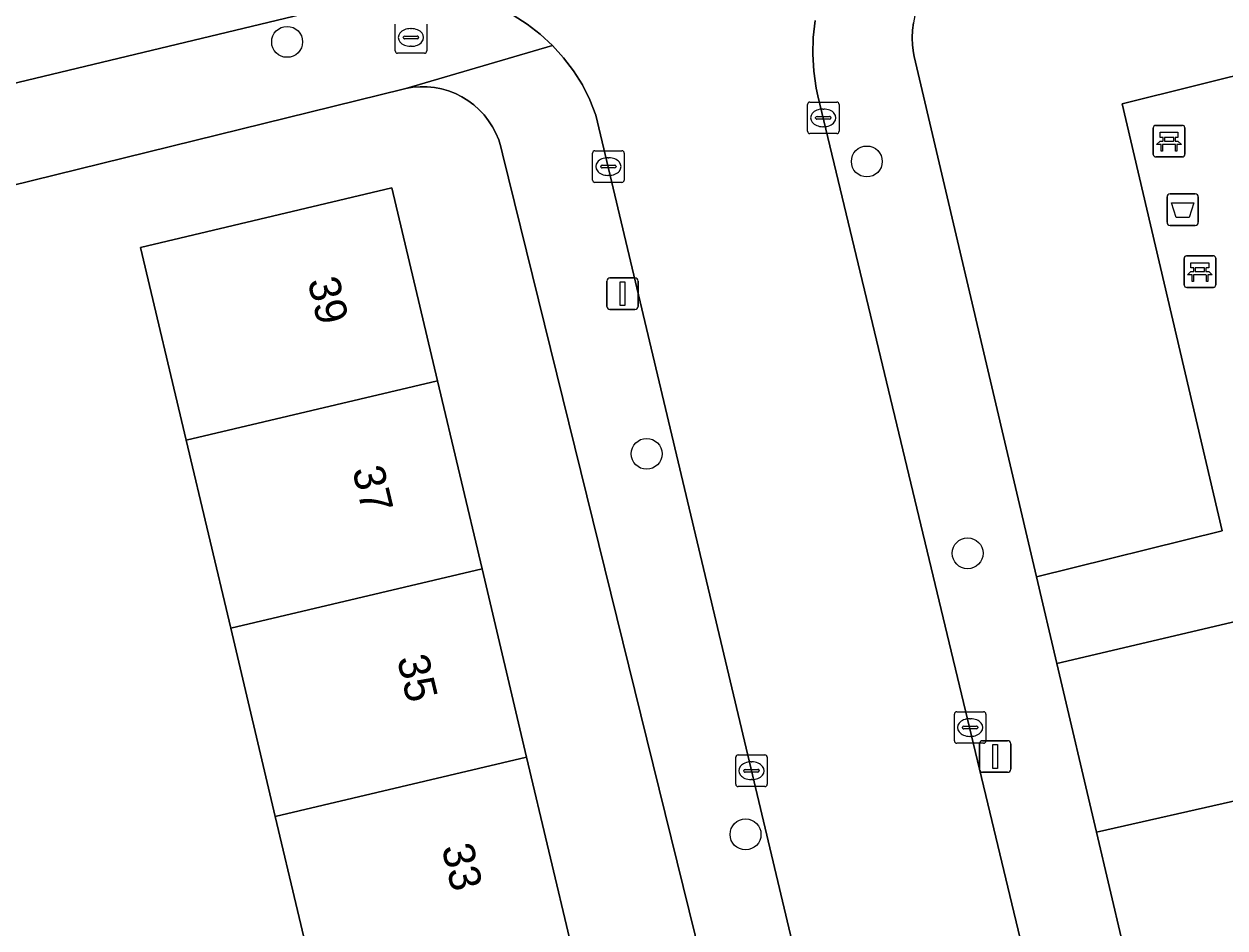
# Model space of a CAD drawing. Extents: x 162026 to 163502, y 387295 to 388169.
# Drawn here: x 163011 to 163049.04, y 388065.33 to 388093.97 of the extents above; entities that cross this region are included whole.
import ezdxf

# ---------------------------------------------------------------- set-up
doc = ezdxf.new("R2010")
doc.units = 0
for name, color, linetype in [('IMGEO_Afvalbak', 7, 'Continuous'), ('IMGEO_Bank', 7, 'Continuous'), ('IMGEO_Boom', 7, 'Continuous'), ('IMGEO_Brandkraan', 7, 'Continuous'), ('IMGEO_Erf', 7, 'Continuous'), ('IMGEO_Groenvoorziening', 7, 'Continuous'), ('IMGEO_Kolk', 7, 'Continuous'), ('IMGEO_Lichtmast', 7, 'Continuous'), ('IMGEO_Pand', 7, 'Continuous'), ('IMGEO_Pand_nummerreeks', 7, 'Continuous'), ('IMGEO_Rijbaan_lokaal_open', 7, 'Continuous'), ('IMGEO_Voetpad_open', 7, 'Continuous')]:
    doc.layers.add(name, color=color, linetype=linetype)

msp = doc.modelspace()

# ---------------------------------------------------------------- linework, layer by layer
at = {"layer": 'IMGEO_Afvalbak'}
for p, q in [((163047.2, 388087.688), (163047.2, 388088.488)), ((163047.2, 388088.488), (163047.2, 388087.688)), ((163047.3, 388088.588), (163048.09, 388088.588)), ((163048.09, 388088.588), (163047.3, 388088.588)), ((163048.19, 388088.488), (163048.19, 388087.688)), ((163048.19, 388087.688), (163048.19, 388088.488)), ((163048.09, 388087.588), (163047.3, 388087.588)), ((163047.3, 388087.588), (163048.09, 388087.588))]:
    msp.add_line(p, q, dxfattribs=at)
msp.add_lwpolyline([(163047.343, 388088.302), (163048.047, 388088.302), (163047.898, 388087.832), (163047.492, 388087.832), (163047.343, 388088.302)], dxfattribs=at)
for centre, start, end in [((163047.3, 388088.488), 90, 180), ((163047.3, 388088.488), 90, 180), ((163048.09, 388088.488), 0, 90), ((163048.09, 388088.488), 360, 90), ((163047.3, 388087.688), 180, 270), ((163047.3, 388087.688), 180, 270), ((163048.09, 388087.688), 270, 0), ((163048.09, 388087.688), 270, 0)]:
    msp.add_arc(centre, 0.1, start, end, dxfattribs=at)
at = {"layer": 'IMGEO_Bank'}
for p, q in [((163046.839, 388090.756), (163047.68, 388090.756)), ((163047.68, 388090.756), (163046.839, 388090.756)), ((163046.764, 388089.831), (163046.764, 388090.672)), ((163046.764, 388090.672), (163046.764, 388089.831)), ((163047.073, 388090.262), (163047.073, 388090.368)), ((163047.117, 388090.368), (163047.117, 388090.262)), ((163047.405, 388090.374), (163047.123, 388090.374)), ((163047.411, 388090.262), (163047.411, 388090.368)), ((163047.455, 388090.368), (163047.455, 388090.262)), ((163047.764, 388090.681), (163047.764, 388089.84)), ((163047.764, 388089.84), (163047.764, 388090.681)), ((163047.461, 388090.154), (163047.068, 388090.154)), ((163047.123, 388090.256), (163047.405, 388090.256)), ((163047.689, 388089.756), (163046.848, 388089.756)), ((163046.848, 388089.756), (163047.689, 388089.756)), ((163047.742, 388085.698), (163047.742, 388086.539)), ((163047.742, 388086.539), (163047.742, 388085.698)), ((163047.817, 388086.623), (163048.658, 388086.623)), ((163048.658, 388086.623), (163047.817, 388086.623)), ((163048.742, 388086.548), (163048.742, 388085.707)), ((163048.742, 388085.707), (163048.742, 388086.548)), ((163048.051, 388086.129), (163048.051, 388086.235)), ((163048.095, 388086.235), (163048.095, 388086.129)), ((163048.383, 388086.241), (163048.101, 388086.241)), ((163048.389, 388086.129), (163048.389, 388086.235)), ((163048.433, 388086.235), (163048.433, 388086.129)), ((163048.439, 388086.021), (163048.046, 388086.021)), ((163048.101, 388086.123), (163048.383, 388086.123)), ((163048.667, 388085.623), (163047.826, 388085.623)), ((163047.826, 388085.623), (163048.667, 388085.623))]:
    msp.add_line(p, q, dxfattribs=at)
for points in [[(163047.067, 388090.374), (163046.981, 388090.374), (163046.981, 388090.535), (163047.544, 388090.535), (163047.544, 388090.374), (163047.461, 388090.374)], [(163047.011, 388090.154), (163046.869, 388090.154), (163046.981, 388090.256), (163047.067, 388090.256)], [(163047.061, 388090.147), (163047.061, 388089.94), (163047.018, 388089.94), (163047.018, 388090.147)], [(163047.461, 388090.256), (163047.544, 388090.256), (163047.656, 388090.154), (163047.517, 388090.154)], [(163047.511, 388090.147), (163047.511, 388089.94), (163047.467, 388089.94), (163047.467, 388090.147)], [(163048.045, 388086.241), (163047.959, 388086.241), (163047.959, 388086.402), (163048.522, 388086.402), (163048.522, 388086.241), (163048.439, 388086.241)], [(163047.989, 388086.021), (163047.847, 388086.021), (163047.959, 388086.123), (163048.045, 388086.123)], [(163048.039, 388086.014), (163048.039, 388085.807), (163047.996, 388085.807), (163047.996, 388086.014)], [(163048.439, 388086.123), (163048.522, 388086.123), (163048.634, 388086.021), (163048.495, 388086.021)], [(163048.489, 388086.014), (163048.489, 388085.807), (163048.445, 388085.807), (163048.445, 388086.014)]]:
    msp.add_lwpolyline(points, dxfattribs=at)
for centre, radius, start, end in [((163046.842, 388090.678), 0.0779, 92.4484, 184.2845), ((163046.842, 388090.678), 0.0779, 92.4484, 184.2845), ((163047.686, 388090.678), 0.0779, 2.4484, 94.2845), ((163047.686, 388090.678), 0.0779, 2.4484, 94.2845), ((163047.066, 388090.367), 0.00671, 2.8957, 87.1043), ((163047.123, 388090.367), 0.00671, 92.8957, 177.1043), ((163047.405, 388090.367), 0.00671, 2.8957, 87.1043), ((163047.462, 388090.367), 0.00671, 92.8957, 177.1043), ((163047.011, 388090.147), 0.00671, 2.8957, 87.1043), ((163047.068, 388090.147), 0.00671, 92.8957, 177.1043), ((163047.066, 388090.263), 0.00671, 272.8957, 357.1043), ((163047.123, 388090.263), 0.00671, 182.8957, 267.1043), ((163047.405, 388090.263), 0.00671, 272.8957, 357.1043), ((163047.462, 388090.263), 0.00671, 182.8957, 267.1043), ((163047.46, 388090.147), 0.00671, 2.8957, 87.1043), ((163047.517, 388090.147), 0.00671, 92.8957, 177.1043), ((163046.842, 388089.834), 0.0779, 182.4484, 274.2845), ((163046.842, 388089.834), 0.0779, 182.4484, 274.2845), ((163047.686, 388089.834), 0.0779, 272.4484, 4.2845), ((163047.686, 388089.834), 0.0779, 272.4484, 4.2845), ((163047.82, 388086.545), 0.0779, 92.4484, 184.2845), ((163047.82, 388086.545), 0.0779, 92.4484, 184.2845), ((163048.664, 388086.545), 0.0779, 2.4484, 94.2845), ((163048.664, 388086.545), 0.0779, 2.4484, 94.2845), ((163048.044, 388086.234), 0.00671, 2.8957, 87.1043), ((163048.044, 388086.13), 0.00671, 272.8957, 357.1043), ((163048.101, 388086.234), 0.00671, 92.8957, 177.1043), ((163048.101, 388086.13), 0.00671, 182.8957, 267.1043), ((163048.383, 388086.234), 0.00671, 2.8957, 87.1043), ((163048.383, 388086.13), 0.00671, 272.8957, 357.1043), ((163048.44, 388086.234), 0.00671, 92.8957, 177.1043), ((163048.44, 388086.13), 0.00671, 182.8957, 267.1043), ((163047.989, 388086.014), 0.00671, 2.8957, 87.1043), ((163048.046, 388086.014), 0.00671, 92.8957, 177.1043), ((163048.438, 388086.014), 0.00671, 2.8957, 87.1043), ((163048.495, 388086.014), 0.00671, 92.8957, 177.1043), ((163047.82, 388085.701), 0.0779, 182.4484, 274.2845), ((163047.82, 388085.701), 0.0779, 182.4484, 274.2845), ((163048.664, 388085.701), 0.0779, 272.4484, 4.2845), ((163048.664, 388085.701), 0.0779, 272.4484, 4.2845)]:
    msp.add_arc(centre, radius, start, end, dxfattribs=at)
at = {"layer": 'IMGEO_Boom'}
for centre in [(163019.331, 388093.399), (163037.691, 388089.612), (163030.718, 388080.352), (163040.884, 388077.201), (163033.851, 388068.297)]:
    msp.add_circle(centre, 0.489, dxfattribs=at)
at = {"layer": 'IMGEO_Brandkraan'}
for p, q in [((163022.753, 388093.113), (163022.753, 388093.965)), ((163023.241, 388093.819), (163023.266, 388093.819)), ((163023.754, 388093.965), (163023.754, 388093.113)), ((163023.012, 388093.533), (163023.012, 388093.545)), ((163023.45, 388093.496), (163023.052, 388093.496)), ((163023.055, 388093.582), (163023.453, 388093.582)), ((163023.496, 388093.545), (163023.496, 388093.533)), ((163023.68, 388093.039), (163022.828, 388093.039)), ((163023.264, 388093.259), (163023.239, 388093.259))]:
    msp.add_line(p, q, dxfattribs=at)
for points in [[(163022.753, 388093.113), (163022.753, 388093.965)], [(163023.754, 388093.965), (163023.754, 388093.113)], [(163023.68, 388093.039), (163022.828, 388093.039)]]:
    msp.add_lwpolyline(points, dxfattribs=at)
for centre, radius, start, end in [((163023.052, 388093.542), 0.0403, 85.8775, 175.7526), ((163023.049, 388093.532), 0.0366, 178.938, 274.7102), ((163023.453, 388093.539), 0.043, 264.8664, 352.4533), ((163023.457, 388093.544), 0.0386, 1.7309, 96.639), ((163022.83, 388093.115), 0.0765, 181.552, 268.448), ((163022.83, 388093.115), 0.0765, 181.552, 268.448), ((163023.678, 388093.115), 0.0765, 271.552, 358.448), ((163023.678, 388093.115), 0.0765, 271.552, 358.448)]:
    msp.add_arc(centre, radius, start, end, dxfattribs=at)
for centre, major_axis, ratio, start_param, end_param in [((163023.24, 388093.539), (-0.387, 0.002), 0.722429, 4.712389, 7.853982), ((163023.265, 388093.539), (-0.39, 0.002), 0.717154, 1.570796, 4.712389)]:
    msp.add_ellipse(centre, major_axis=major_axis, ratio=ratio, start_param=start_param, end_param=end_param, dxfattribs=at)
at = {"layer": 'IMGEO_Erf'}
for points in [[(163032.44, 388064.333), (163026.153, 388089.853), (163026.104, 388090.077), (163026.034, 388090.296), (163025.946, 388090.508), (163025.839, 388090.711), (163025.714, 388090.903), (163025.573, 388091.084), (163025.416, 388091.251), (163025.245, 388091.404), (163025.06, 388091.541), (163024.865, 388091.66), (163024.659, 388091.762), (163024.445, 388091.845), (163024.225, 388091.908), (163023.999, 388091.952), (163023.771, 388091.975), (163023.542, 388091.978), (163023.313, 388091.96), (163023.087, 388091.922), (163023.011, 388091.905), (163003.156, 388087.017)], [(163028.819, 388027.157), (163027.41, 388033.115), (163026, 388039.074), (163024.591, 388045.032), (163023.182, 388050.991), (163021.772, 388056.95), (163020.363, 388062.908), (163018.953, 388068.868), (163017.544, 388074.826), (163016.135, 388080.785), (163014.691, 388086.889), (163022.651, 388088.772), (163024.095, 388082.665), (163025.505, 388076.706), (163026.914, 388070.748), (163028.324, 388064.788), (163029.733, 388058.83), (163031.142, 388052.871), (163032.552, 388046.913), (163033.961, 388040.954), (163035.37, 388034.996), (163036.78, 388029.037)]]:
    msp.add_lwpolyline(points, dxfattribs=at)
at = {"layer": 'IMGEO_Groenvoorziening'}
msp.add_lwpolyline([(163065.529, 388101.987), (163041.159, 388096.127), (163040.931, 388096.061), (163040.71, 388095.976), (163040.497, 388095.87), (163040.295, 388095.747), (163040.104, 388095.605), (163039.927, 388095.447), (163039.765, 388095.274), (163039.618, 388095.087), (163039.49, 388094.888), (163039.379, 388094.678), (163039.287, 388094.459), (163039.216, 388094.233), (163039.165, 388094.002), (163039.135, 388093.766), (163039.126, 388093.529), (163039.138, 388093.292), (163039.171, 388093.057), (163039.196, 388092.94), (163043.07, 388076.455), (163048.942, 388077.915), (163045.777, 388091.435), (163061.939, 388095.471)], dxfattribs=at)
for points in [[(163062.893, 388035.814), (163054.666, 388070.869), (163078.327, 388076.574), (163077.472, 388079.866), (163076.958, 388080.265), (163076.519, 388080.454), (163075.773, 388080.561), (163075.271, 388080.502), (163049.699, 388074.625), (163049.632, 388074.917), (163049.591, 388075.097), (163043.715, 388073.71), (163044.969, 388068.372), (163049.539, 388069.4), (163051.588, 388060.682), (163047.028, 388059.61), (163049.163, 388050.523), (163053.723, 388051.595), (163055.863, 388042.491)], [(163047.028, 388059.61), (163051.588, 388060.682), (163049.539, 388069.4), (163044.969, 388068.372)]]:
    msp.add_lwpolyline(points, close=True, dxfattribs=at)
at = {"layer": 'IMGEO_Kolk'}
for p, q in [((163035.887, 388091.493), (163036.739, 388091.493)), ((163035.812, 388090.567), (163035.812, 388091.419)), ((163036.3, 388091.273), (163036.325, 388091.273)), ((163036.813, 388091.419), (163036.813, 388090.567)), ((163036.071, 388090.987), (163036.071, 388090.999)), ((163036.509, 388090.95), (163036.111, 388090.95)), ((163036.114, 388091.036), (163036.512, 388091.036)), ((163036.323, 388090.713), (163036.298, 388090.713)), ((163036.555, 388090.999), (163036.555, 388090.987)), ((163036.739, 388090.493), (163035.887, 388090.493)), ((163029.081, 388089.95), (163029.933, 388089.95)), ((163029.006, 388089.024), (163029.006, 388089.876)), ((163029.494, 388089.73), (163029.519, 388089.73)), ((163030.007, 388089.876), (163030.007, 388089.024)), ((163029.265, 388089.444), (163029.265, 388089.456)), ((163029.703, 388089.407), (163029.305, 388089.407)), ((163029.308, 388089.493), (163029.706, 388089.493)), ((163029.517, 388089.17), (163029.492, 388089.17)), ((163029.749, 388089.456), (163029.749, 388089.444)), ((163029.933, 388088.95), (163029.081, 388088.95)), ((163040.464, 388071.257), (163040.464, 388072.109)), ((163040.539, 388072.183), (163041.391, 388072.183)), ((163041.465, 388072.109), (163041.465, 388071.257)), ((163040.723, 388071.677), (163040.723, 388071.689)), ((163040.766, 388071.726), (163041.164, 388071.726)), ((163040.952, 388071.963), (163040.977, 388071.963)), ((163041.207, 388071.689), (163041.207, 388071.677)), ((163041.161, 388071.64), (163040.763, 388071.64)), ((163040.975, 388071.403), (163040.95, 388071.403)), ((163041.391, 388071.183), (163040.539, 388071.183)), ((163033.538, 388069.888), (163033.538, 388070.74)), ((163033.613, 388070.814), (163034.465, 388070.814)), ((163034.026, 388070.594), (163034.051, 388070.594)), ((163034.539, 388070.74), (163034.539, 388069.888)), ((163033.797, 388070.308), (163033.797, 388070.32)), ((163034.235, 388070.271), (163033.837, 388070.271)), ((163033.84, 388070.357), (163034.238, 388070.357)), ((163034.281, 388070.32), (163034.281, 388070.308)), ((163034.465, 388069.814), (163033.613, 388069.814)), ((163034.049, 388070.034), (163034.024, 388070.034))]:
    msp.add_line(p, q, dxfattribs=at)
for points in [[(163035.887, 388091.493), (163036.739, 388091.493)], [(163035.812, 388090.567), (163035.812, 388091.419)], [(163036.813, 388091.419), (163036.813, 388090.567)], [(163036.739, 388090.493), (163035.887, 388090.493)], [(163029.081, 388089.95), (163029.933, 388089.95)], [(163029.006, 388089.024), (163029.006, 388089.876)], [(163030.007, 388089.876), (163030.007, 388089.024)], [(163029.933, 388088.95), (163029.081, 388088.95)], [(163040.464, 388071.257), (163040.464, 388072.109)], [(163040.539, 388072.183), (163041.391, 388072.183)], [(163041.465, 388072.109), (163041.465, 388071.257)], [(163041.391, 388071.183), (163040.539, 388071.183)], [(163033.538, 388069.888), (163033.538, 388070.74)], [(163033.613, 388070.814), (163034.465, 388070.814)], [(163034.539, 388070.74), (163034.539, 388069.888)], [(163034.465, 388069.814), (163033.613, 388069.814)]]:
    msp.add_lwpolyline(points, dxfattribs=at)
for centre, radius, start, end in [((163035.889, 388091.417), 0.0765, 91.552, 178.448), ((163035.889, 388091.417), 0.0765, 91.552, 178.448), ((163036.737, 388091.417), 0.0765, 1.552, 88.448), ((163036.737, 388091.417), 0.0765, 1.552, 88.448), ((163036.111, 388090.996), 0.0403, 85.8775, 175.7526), ((163036.108, 388090.986), 0.0366, 178.938, 274.7102), ((163036.512, 388090.993), 0.043, 264.8664, 352.4533), ((163036.516, 388090.998), 0.0386, 1.7309, 96.639), ((163035.889, 388090.569), 0.0765, 181.552, 268.448), ((163035.889, 388090.569), 0.0765, 181.552, 268.448), ((163036.737, 388090.569), 0.0765, 271.552, 358.448), ((163036.737, 388090.569), 0.0765, 271.552, 358.448), ((163029.083, 388089.874), 0.0765, 91.552, 178.448), ((163029.083, 388089.874), 0.0765, 91.552, 178.448), ((163029.931, 388089.874), 0.0765, 1.552, 88.448), ((163029.931, 388089.874), 0.0765, 1.552, 88.448), ((163029.305, 388089.453), 0.0403, 85.8775, 175.7526), ((163029.302, 388089.443), 0.0366, 178.938, 274.7102), ((163029.706, 388089.45), 0.043, 264.8664, 352.4533), ((163029.71, 388089.455), 0.0386, 1.7309, 96.639), ((163029.083, 388089.026), 0.0765, 181.552, 268.448), ((163029.083, 388089.026), 0.0765, 181.552, 268.448), ((163029.931, 388089.026), 0.0765, 271.552, 358.448), ((163029.931, 388089.026), 0.0765, 271.552, 358.448), ((163040.541, 388072.107), 0.0765, 91.552, 178.448), ((163040.541, 388072.107), 0.0765, 91.552, 178.448), ((163041.389, 388072.107), 0.0765, 1.552, 88.448), ((163041.389, 388072.107), 0.0765, 1.552, 88.448), ((163040.763, 388071.686), 0.0403, 85.8775, 175.7526), ((163040.76, 388071.676), 0.0366, 178.938, 274.7102), ((163041.164, 388071.683), 0.043, 264.8664, 352.4533), ((163041.168, 388071.688), 0.0386, 1.7309, 96.639), ((163040.541, 388071.259), 0.0765, 181.552, 268.448), ((163040.541, 388071.259), 0.0765, 181.552, 268.448), ((163041.389, 388071.259), 0.0765, 271.552, 358.448), ((163041.389, 388071.259), 0.0765, 271.552, 358.448), ((163033.615, 388070.738), 0.0765, 91.552, 178.448), ((163033.615, 388070.738), 0.0765, 91.552, 178.448), ((163034.463, 388070.738), 0.0765, 1.552, 88.448), ((163034.463, 388070.738), 0.0765, 1.552, 88.448), ((163033.837, 388070.317), 0.0403, 85.8775, 175.7526), ((163033.834, 388070.307), 0.0366, 178.938, 274.7102), ((163034.238, 388070.314), 0.043, 264.8664, 352.4533), ((163034.242, 388070.319), 0.0386, 1.7309, 96.639), ((163033.615, 388069.89), 0.0765, 181.552, 268.448), ((163033.615, 388069.89), 0.0765, 181.552, 268.448), ((163034.463, 388069.89), 0.0765, 271.552, 358.448), ((163034.463, 388069.89), 0.0765, 271.552, 358.448)]:
    msp.add_arc(centre, radius, start, end, dxfattribs=at)
for centre, major_axis, ratio, start_param, end_param in [((163036.299, 388090.993), (-0.387, 0.002), 0.722429, 4.712389, 7.853982), ((163036.324, 388090.993), (-0.39, 0.002), 0.717154, 1.570796, 4.712389), ((163029.493, 388089.45), (-0.387, 0.002), 0.722429, 4.712389, 7.853982), ((163029.518, 388089.45), (-0.39, 0.002), 0.717154, 1.570796, 4.712389), ((163040.951, 388071.683), (-0.387, 0.002), 0.722429, 4.712389, 7.853982), ((163040.976, 388071.683), (-0.39, 0.002), 0.717154, 1.570796, 4.712389), ((163034.025, 388070.314), (-0.387, 0.002), 0.722429, 4.712389, 7.853982), ((163034.05, 388070.314), (-0.39, 0.002), 0.717154, 1.570796, 4.712389)]:
    msp.add_ellipse(centre, major_axis=major_axis, ratio=ratio, start_param=start_param, end_param=end_param, dxfattribs=at)
at = {"layer": 'IMGEO_Lichtmast'}
for p, q in [((163029.456, 388085.022), (163029.456, 388085.822)), ((163029.456, 388085.822), (163029.456, 388085.022)), ((163029.556, 388085.922), (163030.346, 388085.922)), ((163030.346, 388085.922), (163029.556, 388085.922)), ((163030.446, 388085.822), (163030.446, 388085.022)), ((163030.446, 388085.022), (163030.446, 388085.822)), ((163030.346, 388084.922), (163029.556, 388084.922)), ((163029.556, 388084.922), (163030.346, 388084.922)), ((163041.259, 388070.365), (163041.259, 388071.165)), ((163041.259, 388071.165), (163041.259, 388070.365)), ((163041.359, 388071.265), (163042.149, 388071.265)), ((163042.149, 388071.265), (163041.359, 388071.265)), ((163042.249, 388071.165), (163042.249, 388070.365)), ((163042.249, 388070.365), (163042.249, 388071.165)), ((163042.149, 388070.265), (163041.359, 388070.265)), ((163041.359, 388070.265), (163042.149, 388070.265))]:
    msp.add_line(p, q, dxfattribs=at)
for points in [[(163029.876, 388085.797), (163030.026, 388085.797), (163030.026, 388085.047), (163029.876, 388085.047), (163029.876, 388085.797)], [(163041.679, 388071.14), (163041.829, 388071.14), (163041.829, 388070.39), (163041.679, 388070.39), (163041.679, 388071.14)]]:
    msp.add_lwpolyline(points, dxfattribs=at)
for centre, start, end in [((163029.556, 388085.822), 90, 180), ((163029.556, 388085.822), 90, 180), ((163030.346, 388085.822), 0, 90), ((163030.346, 388085.822), 360, 90), ((163029.556, 388085.022), 180, 270), ((163029.556, 388085.022), 180, 270), ((163030.346, 388085.022), 270, 0), ((163030.346, 388085.022), 270, 0), ((163041.359, 388071.165), 90, 180), ((163041.359, 388071.165), 90, 180), ((163042.149, 388071.165), 0, 90), ((163042.149, 388071.165), 360, 90), ((163041.359, 388070.365), 180, 270), ((163041.359, 388070.365), 180, 270), ((163042.149, 388070.365), 270, 0), ((163042.149, 388070.365), 270, 0)]:
    msp.add_arc(centre, 0.1, start, end, dxfattribs=at)
at = {"layer": 'IMGEO_Pand'}
for points in [[(163024.095, 388082.665), (163022.651, 388088.772), (163014.691, 388086.889), (163016.135, 388080.785)], [(163016.135, 388080.785), (163017.544, 388074.826), (163025.505, 388076.706), (163024.095, 388082.665)], [(163026.914, 388070.748), (163025.505, 388076.706), (163017.544, 388074.826), (163018.953, 388068.868)], [(163028.324, 388064.788), (163026.914, 388070.748), (163018.953, 388068.868), (163020.363, 388062.908)]]:
    msp.add_lwpolyline(points, close=True, dxfattribs=at)
at = {"layer": 'IMGEO_Rijbaan_lokaal_open'}
for points in [[(163068.422, 388106.205), (163065.289, 388110.558), (163030.627, 388101.772), (162981.751, 388089.382), (162920.001, 388091.209), (162919.909, 388087.314), (162920.161, 388087.309), (162921.807, 388087.289), (162966.178, 388086.194), (162970.453, 388086.065), (162976.777, 388085.875), (162981.783, 388085.977), (162986.759, 388086.526), (162991.223, 388087.408), (162995.925, 388088.539), (163000, 388089.519), (163000.765, 388089.703), (163022.198, 388094.855), (163040.533, 388098.936), (163051.814, 388101.754), (163068.586, 388105.683), (163068.422, 388106.205)], [(163026.487, 388094.242), (163026.93, 388093.961), (163027.347, 388093.641), (163027.733, 388093.286), (163028.086, 388092.897), (163028.403, 388092.479), (163028.682, 388092.034), (163028.919, 388091.566), (163029.114, 388091.078), (163047.896, 388011.946)], [(163049.586, 388035.676), (163036.143, 388091.693), (163036.09, 388091.937), (163036.009, 388092.469), (163035.977, 388093.006), (163035.992, 388093.543), (163036.056, 388094.077)]]:
    msp.add_lwpolyline(points, dxfattribs=at)
at = {"layer": 'IMGEO_Voetpad_open'}
for points in [[(163072.032, 388085.933), (163068.346, 388102.664), (163065.529, 388101.987), (163068.341, 388089.789), (163063.61, 388088.698), (163061.939, 388095.471), (163045.777, 388091.435), (163048.942, 388077.915), (163043.07, 388076.455), (163043.715, 388073.71), (163049.591, 388075.097), (163074.87, 388081.064)], [(163003.156, 388087.017), (163023.011, 388091.905), (163023.087, 388091.922), (163027.733, 388093.286), (163027.347, 388093.641), (163026.93, 388093.961), (163026.487, 388094.242), (163026.02, 388094.482), (163025.533, 388094.679), (163025.031, 388094.833), (163024.517, 388094.94), (163023.996, 388095.002), (163023.471, 388095.017), (163022.947, 388094.984), (163022.428, 388094.905), (163022.198, 388094.855), (163000.765, 388089.703)], [(163036.056, 388094.077), (163035.992, 388093.543), (163035.977, 388093.006), (163036.009, 388092.469), (163036.09, 388091.937), (163036.143, 388091.693), (163049.586, 388035.676)], [(163047.028, 388059.61), (163044.969, 388068.372), (163043.715, 388073.71), (163043.07, 388076.455), (163039.196, 388092.94), (163039.171, 388093.057), (163039.138, 388093.292), (163039.126, 388093.529), (163039.135, 388093.766), (163039.165, 388094.002)], [(163029.114, 388091.078), (163028.919, 388091.566), (163028.682, 388092.034), (163028.403, 388092.479), (163028.086, 388092.897), (163027.733, 388093.286), (163023.087, 388091.922), (163023.313, 388091.96), (163023.542, 388091.978), (163023.771, 388091.975), (163023.999, 388091.952), (163024.225, 388091.908), (163024.445, 388091.845), (163024.659, 388091.762), (163024.865, 388091.66), (163025.06, 388091.541), (163025.245, 388091.404), (163025.416, 388091.251), (163025.573, 388091.084), (163025.714, 388090.903), (163025.839, 388090.711), (163025.946, 388090.508), (163026.034, 388090.296), (163026.104, 388090.077), (163026.153, 388089.853), (163032.44, 388064.333)], [(163061.735, 387953.652), (163060.59, 387958.477), (163050.732, 388000), (163049.244, 388006.27), (163048.758, 388006.152), (163047.41, 388011.828), (163047.896, 388011.946), (163029.114, 388091.078)]]:
    msp.add_lwpolyline(points, dxfattribs=at)

# ---------------------------------------------------------------- texts
at = {"layer": 'IMGEO_Pand_nummerreeks'}
for s, p in [('39', (163019.976, 388085.831)), ('37', (163021.391, 388079.85)), ('35', (163022.806, 388073.868)), ('33', (163024.22, 388067.887))]:
    msp.add_text(s, height=1, rotation=283.3072, dxfattribs=at).set_placement(p)

doc.saveas('drawing.dxf')
